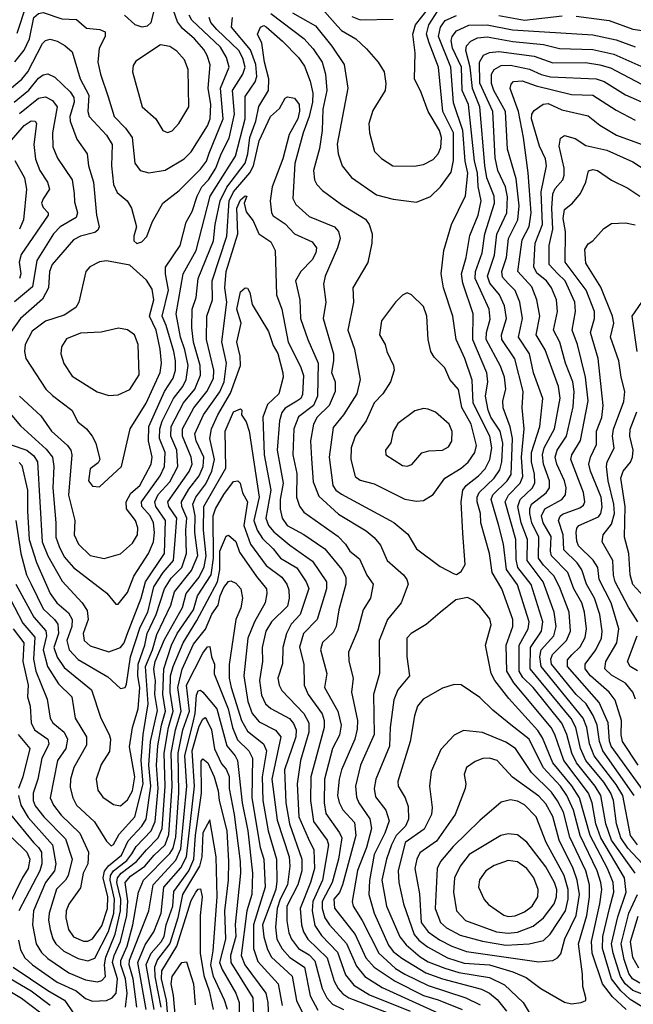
# Model space of a CAD drawing. Extents: x 1308313 to 1441400, y 959662 to 1036319.
# Tile 315 of 656: x 1363045 to 1365658, y 999467 to 1003656. Entities that reach past the tile are written whole.
import ezdxf

# ---------------------------------------------------------------- set-up
doc = ezdxf.new("R2010")
doc.units = 0

msp = doc.modelspace()

# ---------------------------------------------------------------- linework, layer by layer
at = {"layer": '0CON10XD'}
for points in [[(1363035, 1003598.8), (1363075, 1003720.2)], [(1363492, 1003675), (1363535, 1003636.2), (1363565, 1003626.4), (1363589.6, 1003630.4), (1363605, 1003643.8), (1363631, 1003745)], [(1362985, 1003345.7), (1363055, 1003403.1), (1363080, 1003435), (1363142.6, 1003555), (1363155, 1003568.4), (1363175, 1003573.3), (1363205, 1003564.7), (1363237.1, 1003547.1), (1363269.2, 1003519.2), (1363302.3, 1003405), (1363339.3, 1003335), (1363335.2, 1003265), (1363340.5, 1003245), (1363414.7, 1003165), (1363438.9, 1003125), (1363436.9, 1003035), (1363445.2, 1002955.2), (1363461, 1002921), (1363503.1, 1002885), (1363521.9, 1002855), (1363542.5, 1002775), (1363531.4, 1002735), (1363532, 1002715), (1363544.1, 1002704.1), (1363565, 1002711.2), (1363586.6, 1002733.4), (1363609.2, 1002795), (1363654.5, 1002875), (1363725, 1002930), (1363815, 1003020.7), (1363840.6, 1003055), (1363851.9, 1003088.1), (1363912.1, 1003235), (1363901, 1003365), (1363937.7, 1003455), (1363925.9, 1003495), (1363899.8, 1003539.8), (1363778.2, 1003655), (1363766.8, 1003675)], [(1363025, 1003476.6), (1363065, 1003526.6), (1363087.6, 1003575), (1363105.3, 1003665), (1363125, 1003682.9), (1363145, 1003687.4), (1363225, 1003660.2), (1363287.3, 1003657.3), (1363329.6, 1003619.6), (1363386.7, 1003615), (1363408.9, 1003605), (1363409.2, 1003585), (1363383.3, 1003535), (1363378.6, 1003475), (1363388.8, 1003425), (1363422.6, 1003327.4)], [(1363422.6, 1003327.4), (1363447.8, 1003245), (1363495.4, 1003195.4), (1363523.8, 1003155), (1363535.2, 1003045.2), (1363558.1, 1003015), (1363595, 1003004.2), (1363665, 1003015.8), (1363745, 1003064.1), (1363775, 1003093.9), (1363845, 1003204.7), (1363857, 1003235), (1363859.4, 1003295), (1363847.1, 1003365), (1363855.7, 1003464.3), (1363844, 1003504), (1363828.8, 1003528.8), (1363789.8, 1003575), (1363738.9, 1003618.9), (1363717.7, 1003647.7), (1363699.7, 1003695)], [(1364115, 1003682.4), (1364255, 1003576.2), (1364295, 1003532.9), (1364332.7, 1003475), (1364347.9, 1003425), (1364352.7, 1003355), (1364335.9, 1003275), (1364332.9, 1003185), (1364322.2, 1003107.8), (1364296.6, 1003015), (1364300.7, 1002975), (1364310, 1002955), (1364335, 1002929.2), (1364415, 1002869.7), (1364517, 1002807), (1364533.8, 1002785), (1364545.4, 1002745.4), (1364544.5, 1002705), (1364526.9, 1002623.1), (1364463.1, 1002515), (1364465.8, 1002455), (1364442.9, 1002335), (1364471.4, 1002255), (1364494.7, 1002125), (1364480, 1002065), (1364424.6, 1001975.4), (1364379.4, 1001920.6), (1364363.5, 1001795), (1364378.3, 1001675), (1364391.9, 1001655), (1364415, 1001637.3), (1364637.6, 1001517.6), (1364697.1, 1001467.1), (1364735.2, 1001405.2), (1364835, 1001329.4), (1364895, 1001298), (1364905, 1001296.2), (1364925, 1001308), (1364942.1, 1001337.9), (1364931.7, 1001471.8), (1364924.4, 1001604.4), (1364932.3, 1001655), (1364945.8, 1001675), (1364998.6, 1001715), (1365026.7, 1001745), (1365046.4, 1001785), (1365055.9, 1001835), (1365047.4, 1001885), (1364975.9, 1002025), (1364972.3, 1002122.3), (1364940.9, 1002215), (1364903.8, 1002295), (1364889.8, 1002395), (1364850.2, 1002515), (1364839.2, 1002575), (1364851.3, 1002675), (1364883.6, 1002785), (1364942.9, 1002907.1), (1364952.7, 1003002.7), (1364942.1, 1003055), (1364932.4, 1003185), (1364892.1, 1003302.1), (1364881.4, 1003455), (1364827.9, 1003585), (1364836.8, 1003625), (1364857.1, 1003652.9), (1364905, 1003674.3)], [(1364206.2, 1003686.2), (1364305, 1003629.5), (1364373.7, 1003543.7), (1364426.9, 1003465), (1364442.1, 1003365), (1364397.4, 1003127.4), (1364401.9, 1003085), (1364418.2, 1003035), (1364457.5, 1002985), (1364565, 1002911.6), (1364635, 1002892.2), (1364735, 1002879.4), (1364795, 1002904.4), (1364836.5, 1002945), (1364882.1, 1003007.9), (1364892.6, 1003057.4), (1364892.6, 1003175), (1364847.3, 1003265), (1364827.9, 1003455), (1364788.2, 1003558.2), (1364777.8, 1003595), (1364787.8, 1003635), (1364825, 1003694.5)], [(1364345, 1003689.3), (1364399, 1003629), (1364415, 1003611), (1364477.1, 1003575), (1364522.3, 1003532.3), (1364571.9, 1003475), (1364596.7, 1003435), (1364604.4, 1003385), (1364601.9, 1003355), (1364549.4, 1003270.6), (1364531.2, 1003215), (1364534.6, 1003175), (1364556.5, 1003095), (1364585, 1003065.5), (1364634.6, 1003034.6), (1364725, 1003032.8), (1364765, 1003040), (1364805, 1003061.4), (1364826.6, 1003085), (1364837.6, 1003112.4), (1364840.8, 1003155), (1364832, 1003185), (1364783.7, 1003265), (1364755, 1003346), (1364725.7, 1003405), (1364728.8, 1003515), (1364719.1, 1003595), (1364730.9, 1003635), (1364785, 1003702.1)], [(1365085, 1003673.9), (1365195, 1003654.7), (1365355, 1003672.3)], [(1362907.1, 1002095), (1363048.6, 1001928.6), (1363158.8, 1001828.8), (1363185.2, 1001795), (1363191.3, 1001755), (1363186.4, 1001665), (1363199.8, 1001515), (1363199.5, 1001455), (1363212.8, 1001415), (1363235, 1001371.4), (1363275, 1001325.8), (1363416.4, 1001216.4), (1363455, 1001170), (1363465, 1001170), (1363505, 1001218.9), (1363531.3, 1001288.7), (1363594.1, 1001385), (1363615.6, 1001434.4), (1363620, 1001475), (1363614.6, 1001515), (1363600.9, 1001545), (1363565.5, 1001585), (1363563.9, 1001605), (1363643.4, 1001715), (1363662, 1001755), (1363665.4, 1001815), (1363641.2, 1001875), (1363641.7, 1001915), (1363651.7, 1001948.3), (1363700.9, 1002045), (1363739.6, 1002095), (1363754.3, 1002125), (1363763.3, 1002185), (1363748.1, 1002251.9), (1363730, 1002305), (1363711, 1002405), (1363741, 1002575), (1363796.3, 1002675), (1363856.7, 1002905), (1363964.5, 1003075), (1364005.3, 1003235), (1364005, 1003329.4), (1364047.6, 1003392.4), (1364054.9, 1003415), (1364050.2, 1003465), (1364027.6, 1003527.6), (1363946.6, 1003625), (1363951.1, 1003665)], [(1363005, 1001849.3), (1363076.2, 1001825), (1363105, 1001800.7), (1363121.2, 1001775), (1363141.1, 1001435), (1363165.6, 1001375.5), (1363226.8, 1001266.8), (1363311.2, 1001175), (1363332, 1001142), (1363337, 1001105), (1363315.6, 1001045), (1363319.4, 1001015), (1363345, 1000992.9), (1363425, 1000966.4), (1363475, 1000985.9), (1363490.7, 1001005), (1363502.1, 1001037.9), (1363563.1, 1001195), (1363581, 1001265), (1363661.2, 1001385), (1363665.7, 1001525), (1363625.7, 1001585), (1363621, 1001605), (1363635, 1001635.9), (1363685, 1001690.4), (1363719.3, 1001755), (1363714.4, 1001825), (1363688.6, 1001885), (1363690.1, 1001925), (1363743.5, 1002026.5), (1363791.5, 1002085), (1363815.8, 1002144.2), (1363814.3, 1002185), (1363786, 1002285), (1363778.7, 1002345), (1363780, 1002425), (1363796.4, 1002475), (1363804.7, 1002554.7), (1363870, 1002715), (1363877, 1002785), (1363898.2, 1002885), (1363926.9, 1002943.1), (1364005, 1003046.2), (1364017, 1003085), (1364025.7, 1003155), (1364050.7, 1003225), (1364063.3, 1003286.7), (1364104.9, 1003355.1), (1364106.5, 1003405), (1364088.2, 1003475), (1364075.9, 1003555.9), (1364058.2, 1003595), (1364070, 1003625), (1364085, 1003632.3), (1364095, 1003626.4), (1364164.1, 1003565), (1364231.7, 1003495), (1364257.9, 1003457.9), (1364281.4, 1003395), (1364293.1, 1003343.1), (1364291.4, 1003305), (1364277.5, 1003245), (1364251.8, 1003175), (1364217.3, 1003045), (1364208, 1002895), (1364220.3, 1002870.3), (1364278.3, 1002818.3), (1364385, 1002774.6), (1364402.7, 1002755), (1364409.2, 1002725), (1364398.4, 1002685), (1364345.3, 1002565), (1364339.2, 1002530.8), (1364348.9, 1002455), (1364337.6, 1002385), (1364380.8, 1002235), (1364381.7, 1002205), (1364372.4, 1002155), (1364388.8, 1002115), (1364389.1, 1002075), (1364362.6, 1002015), (1364312.3, 1001965), (1364296.7, 1001935), (1364283.9, 1001865), (1364287.8, 1001787.8), (1364295, 1001690), (1364319, 1001629), (1364402.4, 1001552.4), (1364521, 1001481), (1364555, 1001453.9), (1364581.3, 1001421.3), (1364609.3, 1001355), (1364678.7, 1001295), (1364693.9, 1001275), (1364698.9, 1001255), (1364669.3, 1001175), (1364611.2, 1001105), (1364575.8, 1001015), (1364576.9, 1000875), (1364551.3, 1000785), (1364553.8, 1000615), (1364496, 1000485), (1364475.2, 1000395), (1364478.7, 1000348.6), (1364488.5, 1000325), (1364536.3, 1000256.3), (1364543.5, 1000215), (1364522.1, 1000135), (1364483.8, 1000036.2), (1364460.2, 999905), (1364465.6, 999885), (1364503.9, 999823.9), (1364574.5, 999685), (1364645, 999619), (1364685, 999594.9), (1364785, 999547.6), (1364945, 999495.4), (1365006.2, 999465)], [(1363044.5, 1002054.5), (1363135, 1001971.1), (1363180.3, 1001905), (1363248.7, 1001845), (1363263.3, 1001825), (1363267, 1001805), (1363252.9, 1001632.9), (1363280.2, 1001525), (1363277.8, 1001465), (1363295.9, 1001425), (1363345, 1001377.3), (1363405, 1001363.6), (1363475, 1001384), (1363525, 1001428.5), (1363547.4, 1001465), (1363548.6, 1001495), (1363538.9, 1001525), (1363500, 1001575), (1363498.8, 1001605), (1363518.6, 1001641.4), (1363556.2, 1001675), (1363604.8, 1001765), (1363609.5, 1001795), (1363593.8, 1001865), (1363595.9, 1001925), (1363661.3, 1002075), (1363699, 1002131), (1363708.9, 1002165), (1363709.2, 1002205), (1363701.1, 1002245), (1363668.8, 1002355), (1363651.4, 1002395), (1363678.8, 1002505), (1363665.6, 1002575), (1363666, 1002604), (1363728.2, 1002695), (1363753.5, 1002795), (1363780.2, 1002839.8), (1363800.5, 1002905), (1363820.3, 1002945), (1363848.8, 1002975), (1363881, 1003025), (1363903.1, 1003085), (1363937.3, 1003152.7), (1363959.9, 1003255), (1363951.4, 1003355), (1363995.5, 1003425), (1364005.1, 1003455), (1363995, 1003492.7), (1363977.8, 1003525), (1363884.8, 1003615), (1363859, 1003645), (1363851.9, 1003665)], [(1364459.9, 1003669.9), (1364495, 1003656), (1364635, 1003658.5)], [(1365761.4, 999485), (1365655, 999525.6), (1365623.3, 999555), (1365603, 999585), (1365571.7, 999685), (1365565.1, 999725), (1365591.2, 999838.8), (1365626.7, 999945), (1365619.7, 1000005), (1365519, 1000175), (1365498.4, 1000235), (1365482.6, 1000325), (1365466.8, 1000365), (1365361.7, 1000505), (1365324, 1000615), (1365308.3, 1000645), (1365192.9, 1000782.9), (1365148.9, 1000835), (1365119.2, 1000885), (1365116.1, 1000995), (1365144.4, 1001075), (1365145.5, 1001105), (1365097.4, 1001235), (1365057.5, 1001305), (1365046, 1001385), (1365008.8, 1001515), (1365007.2, 1001555), (1364993.3, 1001605), (1364993, 1001625), (1365001, 1001645), (1365064.8, 1001705), (1365088.9, 1001741.1), (1365097.8, 1001775), (1365102.1, 1001855), (1365091.1, 1001905), (1365051.7, 1001965), (1365039.4, 1001995), (1365029, 1002055), (1365037.9, 1002115), (1365034.3, 1002154.3), (1364974.4, 1002294.4), (1364976, 1002405), (1364931.3, 1002535), (1364926.1, 1002575), (1364946.1, 1002645), (1364961.4, 1002738.6), (1364997.1, 1002825), (1365009.5, 1002885), (1364996.7, 1002946.7), (1364994.5, 1003005), (1364981.3, 1003055), (1364955.4, 1003295), (1364928.6, 1003355), (1364926.1, 1003455), (1364888.6, 1003535), (1364882.6, 1003567.4), (1364886.7, 1003585), (1364905, 1003608.9), (1364957.2, 1003632.8), (1365035, 1003633.8), (1365142.9, 1003612.9)], [(1365415, 1003671.9), (1365555, 1003653.2), (1365655, 1003616.1), (1365695, 1003610.5)], [(1365142.9, 1003612.9), (1365485, 1003591.8), (1365585, 1003571), (1365665, 1003541.5)], [(1363675, 1003176.9), (1363695, 1003183.1), (1363723.6, 1003215), (1363765.3, 1003285), (1363762.7, 1003445), (1363747.7, 1003485), (1363715, 1003522.9), (1363685, 1003542.1), (1363645, 1003550), (1363540, 1003480), (1363528.3, 1003461.7), (1363526.2, 1003435), (1363566.7, 1003285), (1363624.6, 1003234.6), (1363655, 1003184.2), (1363675, 1003176.9)], [(1365665, 1000025.8), (1365565.4, 1000165.4), (1365541.3, 1000235), (1365518.8, 1000355), (1365495.8, 1000395.8), (1365415.3, 1000495), (1365395.3, 1000535), (1365374.4, 1000615), (1365353.4, 1000663.4), (1365231.4, 1000815), (1365187.5, 1000857.5), (1365171.2, 1000885), (1365171.9, 1000995), (1365210, 1001065), (1365214.8, 1001095), (1365165, 1001251.5), (1365117.4, 1001317.4), (1365105.1, 1001425.1), (1365085, 1001502.5), (1365052.6, 1001615), (1365060, 1001635), (1365121.3, 1001695), (1365138.1, 1001721.9), (1365142.8, 1001875), (1365134.1, 1001924.1), (1365103, 1002005), (1365102.5, 1002035), (1365115.2, 1002085), (1365109.5, 1002135), (1365092.9, 1002182.9), (1365031.8, 1002295), (1365032.4, 1002325), (1365048.1, 1002381.9), (1365043.8, 1002425), (1364984.1, 1002555), (1364986.2, 1002585), (1365013.7, 1002665), (1365025.9, 1002745), (1365067.4, 1002875), (1365065.1, 1002905), (1365033.6, 1002983.6), (1365025.3, 1003035.3), (1365004.2, 1003285), (1364972.9, 1003362.9), (1364963.5, 1003455), (1364944.6, 1003525), (1364947.8, 1003545), (1364966, 1003565), (1364995, 1003579.8), (1365035, 1003583.1), (1365145, 1003563.4), (1365275, 1003551.3), (1365343.1, 1003533.1), (1365485, 1003528.9), (1365575, 1003509.4), (1365715, 1003446.8)], [(1365696.4, 1000065), (1365635, 1000131.3), (1365604.7, 1000175), (1365585.6, 1000235), (1365573.3, 1000335), (1365562.6, 1000365), (1365531.8, 1000411.8), (1365454.9, 1000505), (1365433.1, 1000555), (1365412.4, 1000645), (1365393.3, 1000683.3), (1365218.3, 1000895), (1365219.3, 1000985), (1365266.6, 1001055), (1365272.2, 1001095), (1365223.5, 1001253.5), (1365166.5, 1001325), (1365159.1, 1001359.1), (1365157.1, 1001445), (1365112.7, 1001605), (1365126.6, 1001633.4), (1365176.1, 1001685), (1365186.9, 1001713.1), (1365181, 1001795), (1365193.1, 1001915), (1365185.2, 1002005), (1365188.1, 1002075), (1365153.8, 1002213.8), (1365098.1, 1002295), (1365097, 1002315), (1365118.3, 1002385), (1365109.1, 1002439.1), (1365087.5, 1002485), (1365046.2, 1002535), (1365036.5, 1002565), (1365066.2, 1002655), (1365076.8, 1002743.2), (1365119, 1002835), (1365122.2, 1002902.2), (1365114.2, 1002945), (1365080.8, 1003015), (1365069, 1003069), (1365060, 1003265), (1365005, 1003386.9), (1365003, 1003475), (1365020, 1003505), (1365045, 1003517), (1365085, 1003521.4), (1365235, 1003500.6), (1365315, 1003473), (1365453.7, 1003473.7), (1365515, 1003464.9), (1365561.2, 1003451.2), (1365692, 1003382)], [(1365675, 1000145.5), (1365646.3, 1000185), (1365612.8, 1000355), (1365585, 1000402.6), (1365491.5, 1000525), (1365471.6, 1000575), (1365459.5, 1000645), (1365443.9, 1000685), (1365264.9, 1000904.9), (1365260.4, 1000945), (1365265.9, 1000975), (1365319.2, 1001035), (1365329.6, 1001075), (1365320.3, 1001135), (1365274, 1001265), (1365205.6, 1001355), (1365207.4, 1001445), (1365180.9, 1001515), (1365166.1, 1001585), (1365175.8, 1001615), (1365227, 1001663), (1365238.7, 1001685), (1365237.6, 1001722.4), (1365224, 1001775), (1365223.8, 1001815), (1365259.7, 1001925), (1365272.4, 1002045), (1365233.4, 1002153.4), (1365216.3, 1002235), (1365168.7, 1002305), (1365186.6, 1002385), (1365174.6, 1002454.6), (1365154.6, 1002504.6), (1365125, 1002534.1), (1365100.8, 1002560.8), (1365097.9, 1002585), (1365117.5, 1002645), (1365126, 1002725), (1365166.3, 1002805), (1365171.7, 1002865), (1365158.6, 1002978.6), (1365122.2, 1003105), (1365114.2, 1003265), (1365063.6, 1003355), (1365053.8, 1003385), (1365054, 1003425), (1365065, 1003443.9), (1365095, 1003461.7), (1365135, 1003462.9), (1365216, 1003446), (1365265, 1003423.4), (1365305, 1003413.5), (1365500, 1003405), (1365533.1, 1003393.1), (1365625, 1003336.8), (1365728.5, 1003291.5)], [(1363021.6, 1003305), (1363083.8, 1003356.2), (1363125, 1003406.9), (1363145, 1003422.3), (1363165.9, 1003425.9), (1363195, 1003411.1), (1363260, 1003350), (1363275.9, 1003325), (1363277.6, 1003305), (1363259.2, 1003245), (1363260.2, 1003225), (1363288.1, 1003148.1), (1363333.4, 1003085), (1363337.9, 1003035), (1363359.4, 1002965), (1363372.6, 1002825), (1363383.6, 1002775), (1363378.5, 1002761.5), (1363365, 1002751), (1363304.3, 1002735.7), (1363275, 1002719.8), (1363183.5, 1002615), (1363171.9, 1002585), (1363167.9, 1002515), (1363142.5, 1002467.5), (1363048.6, 1002385), (1362984.8, 1002295)], [(1365661.6, 1000355), (1365527.8, 1000545), (1365513.4, 1000585), (1365503.2, 1000655), (1365486.4, 1000696.4), (1365456.7, 1000745), (1365415, 1000785.2), (1365309.9, 1000915), (1365307.1, 1000935), (1365313.9, 1000955), (1365373.8, 1001015), (1365390, 1001055), (1365384.2, 1001135), (1365342.8, 1001242.8), (1365320, 1001290), (1365275, 1001335.5), (1365254.6, 1001365), (1365255.9, 1001455), (1365226, 1001515), (1365216.9, 1001555), (1365216.7, 1001575), (1365224.9, 1001595.1), (1365287, 1001643), (1365301, 1001665), (1365301.1, 1001695), (1365275.9, 1001765), (1365270.5, 1001805), (1365278, 1001835), (1365321.9, 1001915), (1365345.7, 1002045.7), (1365339.1, 1002095), (1365281.9, 1002251.9), (1365244.4, 1002315), (1365259.1, 1002395), (1365247.3, 1002465), (1365225, 1002519.7), (1365165.6, 1002585), (1365185, 1002720), (1365214.2, 1002775.8), (1365223.1, 1002835), (1365209.8, 1003005), (1365189.7, 1003155), (1365168.5, 1003265), (1365133.5, 1003363.5), (1365137.4, 1003382.6), (1365147.3, 1003392.7), (1365185, 1003396.6), (1365244.7, 1003374.7), (1365395, 1003337.7), (1365485, 1003335.2), (1365585, 1003270.7), (1365665, 1003229.5)], [(1363045, 1003257), (1363125, 1003322.8), (1363155, 1003328.1), (1363185, 1003312.8), (1363204.3, 1003285), (1363185.2, 1003175), (1363186.2, 1003115), (1363207, 1003067), (1363269.3, 1002975), (1363276.8, 1002916.8), (1363278.9, 1002881.1), (1363291.1, 1002835), (1363286, 1002815), (1363218.2, 1002775), (1363190, 1002745), (1363118, 1002632), (1363100, 1002520), (1363023.6, 1002456.4)], [(1363042.5, 1001772.5), (1363055, 1001758.9), (1363078.2, 1001655), (1363079.3, 1001565), (1363086.4, 1001445), (1363117, 1001347), (1363175, 1001214.7), (1363203.8, 1001175), (1363253.2, 1001133.2), (1363268.4, 1001105), (1363267.6, 1001075), (1363245.9, 1001015), (1363256.2, 1000975), (1363294.9, 1000934.9), (1363420.2, 1000860.2), (1363475, 1000811.4), (1363494.4, 1000815.6), (1363500.4, 1000829.6), (1363516.8, 1000945), (1363557.8, 1001072.2), (1363590.7, 1001135), (1363617.1, 1001242.9), (1363655.8, 1001304.2), (1363700.1, 1001355), (1363707.8, 1001442.2), (1363714.9, 1001535), (1363680.3, 1001585), (1363676.3, 1001605), (1363766.5, 1001733.5), (1363779.1, 1001765), (1363775.5, 1001795), (1363738.7, 1001885), (1363738.7, 1001915), (1363786.4, 1002005), (1363842.5, 1002075), (1363870.7, 1002129.3), (1363872.2, 1002165), (1363841.1, 1002295), (1363841.5, 1002395), (1363866.3, 1002465), (1363865.1, 1002545), (1363927.3, 1002735), (1363937.8, 1002885), (1363955, 1002923.4), (1364000, 1002975), (1364025.6, 1003004.4), (1364041.4, 1003035), (1364065, 1003140.8), (1364113, 1003245), (1364151.7, 1003278.3), (1364175, 1003322.9), (1364185, 1003328), (1364215, 1003322.9), (1364234.5, 1003295), (1364236.5, 1003266.5), (1364229.8, 1003235), (1364192.3, 1003167.7), (1364165.7, 1003065), (1364120.8, 1002945), (1364111.9, 1002885), (1364117.6, 1002835), (1364125, 1002821.5), (1364175, 1002788.4), (1364215, 1002744.7), (1364290.7, 1002710.7), (1364308.6, 1002685), (1364305.7, 1002665), (1364290.2, 1002635), (1364242.2, 1002585), (1364219.5, 1002545), (1364238.3, 1002465), (1364241, 1002385), (1364272.7, 1002295), (1364315.5, 1002195), (1364312.7, 1002055), (1364296.4, 1002015), (1364232.7, 1001967.3), (1364212.1, 1001915), (1364207.6, 1001805), (1364225.5, 1001725.5), (1364223.5, 1001625), (1364236.8, 1001586.8), (1364255, 1001560.9), (1364399.3, 1001459.3), (1364432.4, 1001425), (1364450.3, 1001395), (1364492.4, 1001362.4), (1364523.7, 1001293.7), (1364549.6, 1001255), (1364538.5, 1001195), (1364507.3, 1001145), (1364485, 1001058.6), (1364444.7, 1000965), (1364446.7, 1000926.7), (1364465.3, 1000855), (1364458.1, 1000795), (1364483.3, 1000675), (1364482.5, 1000637.5), (1364472, 1000595), (1364415.2, 1000465), (1364404.8, 1000425), (1364398.6, 1000355), (1364405, 1000326.5), (1364421.4, 1000295), (1364470.2, 1000240.2), (1364476, 1000185), (1364419.9, 999975), (1364407.1, 999942.9), (1364382.2, 999915), (1364385, 999875.7), (1364473.9, 999763.9), (1364519.1, 999665), (1364555.1, 999625.1), (1364643.8, 999565), (1364765.1, 999505.1), (1364826.9, 999486.9), (1364928.4, 999445)], [(1365708.1, 1000365), (1365564.1, 1000565), (1365556.7, 1000586.6), (1365551.3, 1000665), (1365511.8, 1000751.8), (1365377.7, 1000905), (1365377.8, 1000932.2), (1365395.3, 1000954.7), (1365432.1, 1000987.9), (1365452.9, 1001027.1), (1365457.9, 1001065), (1365449.2, 1001135), (1365439, 1001175), (1365404.2, 1001235), (1365378.5, 1001305), (1365309.1, 1001375), (1365304.6, 1001395), (1365308, 1001458), (1365274.6, 1001515), (1365266.9, 1001545), (1365280.6, 1001575), (1365354.1, 1001615), (1365369, 1001635), (1365371.4, 1001665), (1365365.2, 1001694.8), (1365331.6, 1001765), (1365324.6, 1001795), (1365333.8, 1001825), (1365373.9, 1001885), (1365401.2, 1002008.8), (1365405.4, 1002075), (1365400.2, 1002115), (1365369.3, 1002195), (1365345, 1002284.5), (1365318.4, 1002335), (1365334.5, 1002415), (1365330.4, 1002465), (1365310, 1002515), (1365288, 1002545), (1365247.6, 1002577.6), (1365233.9, 1002605), (1365239.2, 1002705), (1365270.5, 1002785), (1365265.6, 1002924.4), (1365288.5, 1003035), (1365283.5, 1003065), (1365258.1, 1003118.1), (1365224.4, 1003235), (1365225.2, 1003254.8), (1365235, 1003270), (1365273.3, 1003296.7), (1365295, 1003300), (1365353.5, 1003273.5), (1365465, 1003247.9), (1365515, 1003207.1), (1365586.5, 1003165), (1365785, 1003093.1)], [(1362985, 1003113.3), (1363065, 1003206.6), (1363095, 1003226.7), (1363111.9, 1003225), (1363117.5, 1003215), (1363106.2, 1003125), (1363112.7, 1003062.7), (1363131.6, 1003015), (1363164.1, 1002965), (1363172.7, 1002935), (1363145.2, 1002894.8), (1363138.8, 1002875), (1363145, 1002857.3), (1363167.1, 1002835), (1363167.3, 1002825), (1363052.2, 1002657.8), (1363043.4, 1002625), (1363050.7, 1002575), (1363045.2, 1002555)], [(1365514.8, 1001125), (1365491.9, 1001195), (1365458.8, 1001255), (1365438.4, 1001315), (1365418, 1001345), (1365361.3, 1001401.3), (1365359.5, 1001465), (1365339.2, 1001525), (1365345.8, 1001544.2), (1365356.9, 1001553.1), (1365430.6, 1001579.4), (1365445, 1001590.4), (1365451.6, 1001605), (1365446.3, 1001645), (1365391.4, 1001785), (1365396, 1001805), (1365433.5, 1001866.5), (1365464.8, 1002035), (1365454, 1002135), (1365419.5, 1002275), (1365397.1, 1002335), (1365411.2, 1002415), (1365408.1, 1002455), (1365367.2, 1002545), (1365335, 1002577.1), (1365299.5, 1002615), (1365299.1, 1002695), (1365315.1, 1002764.9), (1365310.2, 1002855), (1365314.6, 1002915), (1365325, 1002937.9), (1365357, 1002975), (1365363.3, 1002995), (1365363, 1003025), (1365342.4, 1003117.6), (1365347.5, 1003152.5), (1365365, 1003163.8), (1365410.5, 1003150.5), (1365455, 1003121.2), (1365545, 1003101.5), (1365655, 1003051.6), (1365745, 1002992.9)], [(1363025, 1003057.1), (1363065.9, 1002984.1), (1363073.8, 1002935), (1363062.3, 1002805), (1363044.4, 1002765)], [(1365666.7, 1000765), (1365655.2, 1000795), (1365625, 1000833.8), (1365565, 1000868.1), (1365536.2, 1000895), (1365540.2, 1000925), (1365587.9, 1001005), (1365596.7, 1001065), (1365563.2, 1001175), (1365512.3, 1001275), (1365506.6, 1001325), (1365487.1, 1001357.1), (1365425, 1001418.2), (1365417.3, 1001437.3), (1365414.2, 1001475), (1365417, 1001493), (1365426.2, 1001505), (1365509.4, 1001540.6), (1365519.6, 1001555), (1365525.7, 1001584.3), (1365520.7, 1001625), (1365475.5, 1001735), (1365469, 1001765), (1365475.2, 1001795), (1365501.5, 1001848.5), (1365501, 1001905), (1365523.2, 1001963.2), (1365528.7, 1002015), (1365507.5, 1002215), (1365475.2, 1002325), (1365492.2, 1002385), (1365492.5, 1002415), (1365456.3, 1002505), (1365367.6, 1002625), (1365368.4, 1002755), (1365359.4, 1002810.6), (1365365, 1002848.8), (1365398.5, 1002875), (1365432.7, 1002917.3), (1365456.1, 1002965), (1365466.7, 1003013.3), (1365485, 1003019.6), (1365505.3, 1003015.3), (1365565, 1002973.6), (1365635, 1002940), (1365685.9, 1002905.9)], [(1363028.9, 1001525), (1363050.2, 1001385), (1363074.3, 1001295), (1363095, 1001254.7), (1363145, 1001150), (1363194, 1001105), (1363207.5, 1001085), (1363210.8, 1001045), (1363190.4, 1000985), (1363204.5, 1000944.5), (1363235, 1000899.8), (1363350.8, 1000805), (1363390.3, 1000685), (1363426.8, 1000615), (1363432, 1000595), (1363427.8, 1000542.2), (1363392.3, 1000487.7), (1363370.9, 1000425), (1363377.6, 1000377.6), (1363399, 1000349), (1363445, 1000317.9), (1363475, 1000311.2), (1363505, 1000337.6), (1363525.4, 1000375), (1363535.1, 1000435), (1363513, 1000563), (1363525.7, 1000645), (1363550.3, 1000725), (1363556.9, 1000815), (1363548.1, 1000865), (1363549.2, 1000915), (1363578.4, 1000995), (1363588.5, 1001045), (1363627.1, 1001125), (1363662.1, 1001235), (1363690.2, 1001279.9), (1363735.9, 1001325), (1363756, 1001385), (1363752.5, 1001485), (1363757, 1001535), (1363736.1, 1001585), (1363734.6, 1001605), (1363765, 1001658.7), (1363809.2, 1001715), (1363826, 1001755), (1363828.8, 1001795), (1363797, 1001865), (1363790.6, 1001895), (1363828.2, 1001975), (1363896.9, 1002073.1), (1363915.3, 1002115), (1363925.2, 1002195), (1363906.3, 1002286.3), (1363926.6, 1002455), (1363918.6, 1002515), (1363924.1, 1002585), (1363974, 1002745), (1363970, 1002855), (1363985, 1002890.5), (1364005, 1002906.5), (1364012.5, 1002905), (1364000.6, 1002875), (1364009.2, 1002839.2), (1364039.9, 1002799.9), (1364063.4, 1002745), (1364115, 1002710.6), (1364132.8, 1002675), (1364138.9, 1002485), (1364161.3, 1002425), (1364188.1, 1002285), (1364240.9, 1002180.9), (1364253.2, 1002143.2), (1364248.7, 1002061.3), (1364241.8, 1002045), (1364225, 1002033.8), (1364175, 1002004.2), (1364161.2, 1001985), (1364150.8, 1001949.2), (1364141.7, 1001825), (1364167.6, 1001685), (1364154.8, 1001614.9), (1364154, 1001574), (1364163.2, 1001535), (1364183.7, 1001505), (1364255, 1001466.5), (1364344.9, 1001404.9), (1364417.1, 1001317.1), (1364433.5, 1001285), (1364433.5, 1001255), (1364403.4, 1001145), (1364393.3, 1001075), (1364380.3, 1001049.7), (1364335, 1001006.4), (1364325.8, 1000975), (1364352.5, 1000875), (1364342.4, 1000815), (1364399.6, 1000715), (1364413.6, 1000655), (1364407.3, 1000612.7), (1364377.5, 1000555), (1364342.7, 1000425), (1364341.6, 1000325), (1364349, 1000279), (1364407.2, 1000197.2), (1364416.4, 1000175), (1364402.3, 1000085), (1364376, 999985), (1364332.9, 999905), (1364333.7, 999875), (1364344.6, 999835), (1364364.1, 999805), (1364436.3, 999726.3), (1364479.4, 999629.4), (1364514.8, 999585), (1364588.7, 999538.7), (1364890.8, 999400.8)], [(1365676.3, 1001095), (1365636.8, 1001156.8), (1365581, 1001265), (1365573.5, 1001293.4), (1365570.5, 1001355), (1365524.7, 1001435.3), (1365529.6, 1001465), (1365565, 1001510), (1365577, 1001555), (1365575.3, 1001595), (1365551.3, 1001695), (1365543.4, 1001755), (1365546.4, 1001775), (1365576.2, 1001833.8), (1365569.2, 1001885), (1365573.8, 1001913.8), (1365617.5, 1002032.5), (1365621.1, 1002075), (1365605.3, 1002135.3), (1365596.6, 1002205), (1365561.2, 1002305), (1365574.3, 1002365), (1365569.1, 1002395), (1365519, 1002519), (1365455, 1002620), (1365451.9, 1002678.1), (1365465, 1002702.5), (1365485, 1002716), (1365532.2, 1002767.8), (1365565, 1002788.6), (1365625, 1002792.1), (1365665, 1002782.9)], [(1363385, 1001668.6), (1363478.8, 1001755), (1363515.9, 1001915), (1363584.1, 1002025), (1363643.4, 1002155), (1363648.8, 1002195), (1363642.9, 1002255), (1363626.3, 1002335), (1363598.2, 1002395), (1363616.9, 1002465), (1363609.8, 1002509.8), (1363585, 1002548), (1363515, 1002612.5), (1363415, 1002630), (1363385, 1002625.6), (1363344.7, 1002605.3), (1363327.5, 1002585), (1363296.6, 1002455), (1363285, 1002431.2), (1363235, 1002399.7), (1363155, 1002374.3), (1363099, 1002331), (1363068.8, 1002275), (1363065.8, 1002245), (1363071.2, 1002215), (1363157.3, 1002085), (1363185, 1002056.7), (1363267.3, 1001995), (1363292.5, 1001945), (1363330.5, 1001915), (1363354.2, 1001884.2), (1363369.1, 1001855), (1363386.9, 1001785), (1363379.2, 1001770.8), (1363344.8, 1001745.2), (1363337.7, 1001695), (1363355, 1001671.9), (1363385, 1001668.6)], [(1363028.6, 1001255), (1363105, 1001114.3), (1363156.3, 1001056.3), (1363159.6, 1001035), (1363145.1, 1000975), (1363164, 1000905), (1363210.6, 1000830.6), (1363267.4, 1000775), (1363281, 1000685), (1363329.6, 1000605), (1363330.2, 1000569.8), (1363276.2, 1000475), (1363261.6, 1000425), (1363260.1, 1000389.9), (1363271.9, 1000345), (1363287.6, 1000315), (1363363.8, 1000243.8), (1363415, 1000161.9), (1363435, 1000141.4), (1363445, 1000146.9), (1363469.4, 1000190.6), (1363536.2, 1000265), (1363571.4, 1000405), (1363563.2, 1000505), (1363570.9, 1000615), (1363592.3, 1000745), (1363580.5, 1000905), (1363610.2, 1000975), (1363629, 1001041), (1363688.6, 1001165), (1363705, 1001222.5), (1363777.3, 1001312.7), (1363803.5, 1001376.5), (1363791.5, 1001475), (1363792.5, 1001545), (1363782.7, 1001595), (1363795.7, 1001625), (1363838.1, 1001681.9), (1363862.9, 1001735), (1363874.4, 1001785), (1363854.8, 1001875), (1363861.9, 1001915), (1363888.6, 1001975), (1363942.5, 1002067.5), (1363984.9, 1002185), (1363984.6, 1002224.6), (1363970.4, 1002285), (1363988.6, 1002365), (1363970.2, 1002425), (1363985, 1002498), (1364005.6, 1002515.6), (1364015, 1002513.8), (1364025, 1002496.2), (1364035.4, 1002445), (1364105, 1002330), (1364125, 1002270.8), (1364145, 1002235.6), (1364166.2, 1002153.8), (1364166.7, 1002135), (1364149.1, 1002065), (1364100.9, 1002019.1), (1364081.2, 1001965), (1364086.7, 1001805), (1364114.9, 1001655), (1364093, 1001535), (1364104.5, 1001504.5), (1364127.6, 1001477.6), (1364195, 1001420.2), (1364292.6, 1001352.6), (1364351.6, 1001265), (1364351.6, 1001235), (1364312, 1001105), (1364253.3, 1001045), (1364237, 1000987), (1364254.8, 1000915), (1364256.7, 1000825), (1364274, 1000785), (1364332.8, 1000702.8), (1364341.7, 1000675), (1364341.3, 1000645), (1364285.4, 1000434.6), (1364283.8, 1000333.8), (1364296.2, 1000245), (1364354.1, 1000165), (1364359.6, 1000145), (1364334.4, 999995.6), (1364293.4, 999905), (1364290.1, 999865), (1364302.6, 999802.6), (1364329.6, 999759.6), (1364398.8, 999688.8), (1364433, 999593), (1364468.4, 999548.4), (1364535, 999508.2), (1364708, 999438)], [(1364735, 1001608.4), (1364765, 1001611.2), (1364805, 1001636.5), (1364854.8, 1001705.2), (1364925, 1001748.2), (1364955, 1001774.1), (1364982.6, 1001815), (1364989.6, 1001845), (1364967.4, 1001935), (1364927, 1002007), (1364913.3, 1002083.3), (1364875.9, 1002125), (1364855, 1002175.6), (1364810.5, 1002220.5), (1364795.6, 1002245), (1364784.5, 1002295), (1364779.2, 1002395), (1364765, 1002436.5), (1364713.8, 1002485), (1364695, 1002494), (1364675.7, 1002484.3), (1364645.5, 1002454.5), (1364585.5, 1002375), (1364576.9, 1002315), (1364601.2, 1002275), (1364607.9, 1002245), (1364637.1, 1002185), (1364639.4, 1002165), (1364624.5, 1002115), (1364591.3, 1002065), (1364555, 1002025.5), (1364520.3, 1001949.7), (1364474.2, 1001885), (1364455.9, 1001835), (1364455.8, 1001785.8), (1364473.3, 1001713.3), (1364495, 1001696.8), (1364555, 1001681.3), (1364685, 1001616.9), (1364735, 1001608.4)], [(1365673.8, 1002245), (1365652.5, 1002395), (1365694.3, 1002455)], [(1363425, 1002057.1), (1363465, 1002060.8), (1363515, 1002083.5), (1363554.6, 1002145), (1363550, 1002275), (1363534.3, 1002315), (1363505, 1002337.5), (1363465.8, 1002344.2), (1363392.8, 1002327.2), (1363305, 1002323.2), (1363245, 1002297.8), (1363223.1, 1002265), (1363220.4, 1002235), (1363233.3, 1002193.3), (1363269.3, 1002139.3), (1363375, 1002073.1), (1363425, 1002057.1)], [(1362988.4, 1001225), (1363059.2, 1001089.2), (1363109.5, 1001029.5), (1363103.9, 1000935), (1363114.6, 1000885), (1363162.9, 1000765), (1363174.5, 1000684.5), (1363186.4, 1000665), (1363235.1, 1000625.1), (1363248.9, 1000595), (1363241.9, 1000555), (1363206, 1000505), (1363174.8, 1000345), (1363188.7, 1000315), (1363221.4, 1000271.4), (1363302.1, 1000195), (1363339, 1000115), (1363335.3, 1000065.3), (1363315.9, 1000025), (1363305, 999962.2), (1363255, 999893.6), (1363244, 999865), (1363241.7, 999835), (1363252.6, 999785), (1363274.8, 999754.9), (1363316.5, 999736.5), (1363335, 999736.1), (1363355, 999746.2), (1363395, 999801), (1363419, 999875), (1363421.3, 999925), (1363401, 1000005), (1363406.1, 1000033.9), (1363423.3, 1000056.7), (1363478.8, 1000101.2), (1363507.8, 1000162.2), (1363564.8, 1000225.2), (1363583.5, 1000255), (1363603.8, 1000395), (1363595.8, 1000485), (1363601.7, 1000585), (1363632.3, 1000717.7), (1363621.3, 1000785), (1363624, 1000845), (1363619.4, 1000870.6), (1363616.7, 1000895), (1363622.6, 1000925), (1363661.3, 1001018.7), (1363738, 1001155), (1363754.7, 1001215.3), (1363809.5, 1001285), (1363831.3, 1001328.7), (1363839.2, 1001375), (1363828.2, 1001485), (1363829.6, 1001585), (1363922.3, 1001747.7), (1363920, 1001905), (1363955, 1001988.2), (1363985, 1002001.2), (1363991.2, 1001995), (1363989.2, 1001975), (1364009.1, 1001945), (1364021.8, 1001905), (1364064.6, 1001624.6), (1364042, 1001525), (1364055.8, 1001485), (1364078.8, 1001448.8), (1364125, 1001405.2), (1364155.8, 1001365.8), (1364225, 1001323.8), (1364265.7, 1001265), (1364275.9, 1001235.9), (1364240, 1001125), (1364201.3, 1001085), (1364181.7, 1001045), (1364165.9, 1000985), (1364164.5, 1000915.5), (1364144.3, 1000855), (1364149.5, 1000825), (1364161.7, 1000801.7), (1364254.8, 1000705), (1364277, 1000665), (1364276.9, 1000625), (1364241.3, 1000505), (1364226.8, 1000405), (1364233.9, 1000265), (1364273.9, 1000173.9), (1364297.2, 1000125), (1364300.5, 1000045), (1364283.6, 999985), (1364239, 999875), (1364244.9, 999805), (1364253.9, 999775), (1364272.4, 999745), (1364353.7, 999665), (1364384, 999565), (1364400.9, 999535), (1364421.1, 999511.1), (1364446.5, 999495), (1364665, 999410.7)], [(1364695, 1001757.1), (1364715, 1001764.2), (1364757.2, 1001812.8), (1364787.4, 1001822.6), (1364845, 1001825.5), (1364870.5, 1001839.5), (1364885, 1001863.3), (1364886.1, 1001903.9), (1364873.8, 1001935), (1364815, 1001985.8), (1364785, 1001999.2), (1364765, 1002002.5), (1364728.3, 1001991.7), (1364655, 1001938.6), (1364635, 1001903.8), (1364625, 1001856.7), (1364602.5, 1001825), (1364604, 1001805), (1364675, 1001760), (1364695, 1001757.1)], [(1365702.8, 1001202.8), (1365655, 1001253.9), (1365644.1, 1001295), (1365638.9, 1001385), (1365620.6, 1001455), (1365623.7, 1001585), (1365604.5, 1001705), (1365614.3, 1001735), (1365646, 1001774), (1365654.8, 1001795), (1365656.6, 1001825), (1365643.3, 1001885), (1365643.8, 1001913.8), (1365672.7, 1001987.3)], [(1363017, 1001065), (1363062.6, 1001005), (1363059.2, 1000925), (1363081.4, 1000825), (1363079.1, 1000775), (1363089.4, 1000735), (1363094.6, 1000664.6), (1363108.8, 1000635), (1363165.8, 1000595), (1363170.2, 1000575), (1363162.3, 1000557.7), (1363140.4, 1000515), (1363123.2, 1000425), (1363102.8, 1000365), (1363103, 1000335), (1363111.6, 1000311.6), (1363148.1, 1000265), (1363241, 1000171), (1363269.3, 1000085), (1363252.2, 1000015), (1363241.1, 999995), (1363202.8, 999957.2), (1363170.4, 999855), (1363167.9, 999825), (1363174.8, 999785), (1363186.1, 999746.1), (1363199.2, 999725), (1363233.4, 999693.4), (1363295, 999662.5), (1363335, 999652.4), (1363365, 999663.2), (1363423.4, 999776.6), (1363446.2, 999855), (1363449.4, 999915), (1363430.4, 999995), (1363432.4, 1000015), (1363445, 1000035.7), (1363501.5, 1000078.5), (1363522.8, 1000107.2), (1363541.8, 1000138.2), (1363605.1, 1000205), (1363622, 1000245), (1363634.9, 1000385), (1363628, 1000485), (1363633.2, 1000566.8), (1363648.9, 1000655), (1363666.6, 1000715), (1363654.8, 1000785), (1363658.9, 1000895), (1363691.8, 1000995), (1363715.9, 1001045), (1363784.9, 1001145), (1363803.1, 1001205), (1363860.6, 1001295), (1363870.1, 1001365), (1363869.5, 1001545), (1363879.5, 1001575), (1363913.9, 1001636.1), (1363955, 1001691.1), (1363974.8, 1001694.8), (1363984.2, 1001685), (1363994, 1001644), (1364015.3, 1001605.3), (1363999.8, 1001505), (1364028.3, 1001425), (1364095, 1001333.9), (1364161.3, 1001285), (1364182.3, 1001255), (1364190.6, 1001230.6), (1364193.3, 1001195), (1364185, 1001160.9), (1364117.4, 1001095), (1364093.8, 1001055), (1364077.7, 1000985), (1364078.7, 1000925), (1364066.5, 1000845), (1364075, 1000782.9), (1364091.2, 1000745), (1364115, 1000725.7), (1364193.5, 1000683.5), (1364211.6, 1000661.6), (1364221.9, 1000635), (1364220.5, 1000605), (1364172.1, 1000465), (1364178.1, 1000325), (1364193.9, 1000235), (1364247.2, 1000085), (1364247, 1000035), (1364229.1, 999975), (1364182.9, 999885), (1364182.9, 999822.9), (1364191.5, 999771.5), (1364202.4, 999745), (1364232.7, 999705), (1364277.5, 999677.5), (1364302.3, 999652.3), (1364332.9, 999535), (1364353, 999495), (1364377.5, 999467.5), (1364423.8, 999445)], [(1363039.7, 1000355), (1363049.7, 1000315), (1363081.3, 1000261.3), (1363184.8, 1000145), (1363198.7, 1000065), (1363193.9, 1000035), (1363155.1, 999985), (1363104.5, 999865), (1363100.6, 999805), (1363116, 999725), (1363138.3, 999688.3), (1363165, 999662.5), (1363255, 999601), (1363325, 999571.2), (1363376.7, 999563.3), (1363395, 999568.4), (1363410.4, 999585), (1363406.6, 999635), (1363411.6, 999668.4), (1363452.5, 999765), (1363475.1, 999864.9), (1363475.5, 999915), (1363459.6, 999985), (1363461.2, 1000005), (1363476.8, 1000025), (1363543.4, 1000075), (1363585.2, 1000125), (1363635, 1000175.9), (1363652, 1000215), (1363665.4, 1000395), (1363660.8, 1000535), (1363679.6, 1000645), (1363699.2, 1000715), (1363685.9, 1000795), (1363687.6, 1000865), (1363698.3, 1000905), (1363741.4, 1001005), (1363799.7, 1001100.3), (1363887.6, 1001265), (1363897.4, 1001315), (1363897.8, 1001395), (1363925, 1001459.2), (1363935, 1001462.9), (1363965, 1001435.6), (1363981.4, 1001391.4), (1364053.1, 1001286.9), (1364095.8, 1001235), (1364097.5, 1001215), (1364091, 1001175), (1364045.5, 1001095), (1364017.2, 1001025), (1363999.8, 1000865), (1364017.2, 1000755), (1364034.7, 1000704.7), (1364065, 1000668.4), (1364135, 1000634.2), (1364157.2, 1000605), (1364119.3, 1000425), (1364141.2, 1000251.2), (1364192.5, 1000095), (1364194.9, 1000055), (1364184.9, 999975), (1364153.7, 999915), (1364141.8, 999875), (1364134.3, 999795.7), (1364139.9, 999745), (1364162.6, 999702.6), (1364195, 999666.5), (1364258, 999625), (1364282.7, 999502.7), (1364315, 999442)], [(1363040.5, 999740.5), (1363049.4, 999699.4), (1363067.1, 999665), (1363099.5, 999635), (1363205, 999561.9), (1363285.9, 999525), (1363325, 999491.6), (1363355, 999480.9), (1363415, 999483.9), (1363439.1, 999495), (1363455.6, 999514.4), (1363462.1, 999575), (1363441, 999645), (1363447.3, 999675), (1363475.3, 999735), (1363501.1, 999845), (1363505.6, 999905.6), (1363494.9, 999985), (1363517, 1000013), (1363578.7, 1000055), (1363618, 1000102), (1363664.3, 1000145.7), (1363681, 1000189), (1363694.8, 1000395), (1363690.4, 1000535), (1363708.8, 1000635), (1363733.3, 1000715), (1363719.1, 1000815), (1363736.8, 1000893.2), (1363785, 1000999.8), (1363836.2, 1001063.8), (1363863.6, 1001126.4), (1363890.6, 1001165), (1363898.4, 1001205), (1363915, 1001240.9), (1363935, 1001266.5), (1363945, 1001269.5), (1363965, 1001258.9), (1363987.2, 1001235), (1363993.9, 1001195), (1363986.5, 1001153.5), (1363966.1, 1001105), (1363937, 1000913), (1363937.2, 1000855), (1363945.5, 1000815), (1363990, 1000675), (1364015, 1000629.5), (1364083.3, 1000575), (1364095.9, 1000545.9), (1364077.4, 1000435), (1364080.8, 1000335), (1364102.8, 1000205), (1364138.2, 1000085), (1364140.8, 999990.8), (1364136.1, 999955), (1364079, 999805), (1364084.3, 999754.3), (1364100.4, 999700.4), (1364117.7, 999667.7), (1364205, 999587.5), (1364223.7, 999483.7), (1364252.9, 999425)], [(1365725, 999437.6), (1365645, 999487.8), (1365603.9, 999523.9), (1365565.5, 999575), (1365526.6, 999705), (1365528.3, 999755), (1365556, 999875), (1365574.3, 999945), (1365571.8, 999985), (1365548.1, 1000045), (1365473.6, 1000185), (1365428, 1000345), (1365396.1, 1000396.1), (1365314.6, 1000494.6), (1365270.8, 1000600.8), (1365251.8, 1000631.8), (1365127.6, 1000767.6), (1365068.3, 1000845), (1365052.4, 1000875), (1365028.6, 1000995), (1365052.1, 1001082.1), (1365046.6, 1001106.6), (1365005, 1001161.1), (1364975, 1001187.1), (1364952.5, 1001197.5), (1364901.7, 1001188.3), (1364835, 1001134.4), (1364776.5, 1001083.5), (1364711.4, 1001045), (1364693.1, 1001025), (1364693.4, 1000946.6), (1364704.7, 1000865.3), (1364655.9, 1000805), (1364637.9, 1000762.1), (1364622.1, 1000645), (1364619.4, 1000565), (1364561.5, 1000425), (1364554, 1000385), (1364560.2, 1000350.2), (1364603.8, 1000293.8), (1364617.8, 1000247.8), (1364599.4, 1000195), (1364554.9, 1000105), (1364534.1, 999994.1), (1364531.3, 999935), (1364554.7, 999854.7), (1364615, 999719.2), (1364635, 999692.1), (1364672.9, 999662.9), (1364775, 999600.4), (1364845, 999574.9), (1365010.9, 999530.9), (1365045.3, 999515), (1365077.4, 999487.4), (1365117.7, 999437.7)], [(1365678.4, 1000485), (1365612.3, 1000585), (1365606.3, 1000613.7), (1365607.5, 1000675), (1365581, 1000761), (1365554.8, 1000795), (1365474.8, 1000865), (1365453.2, 1000895), (1365452.9, 1000915), (1365498.4, 1000975), (1365521.7, 1001025), (1365525.5, 1001055), (1365514.8, 1001125)], [(1365676.2, 1000886.2), (1365643.8, 1000905), (1365632.5, 1000925), (1365674.8, 1001035)], [(1363495.5, 999455), (1363502.3, 999515), (1363496.4, 999575), (1363475.6, 999635), (1363476.3, 999653.7), (1363502.8, 999715), (1363526.4, 999805), (1363551.4, 999945), (1363572.6, 999995), (1363685, 1000108.3), (1363698.8, 1000131.2), (1363710.6, 1000179.4), (1363722.8, 1000367.2), (1363719.9, 1000535), (1363740.3, 1000635), (1363767.7, 1000715), (1363755.5, 1000825), (1363825, 1000961.2), (1363845, 1000988.7), (1363855, 1000989.5), (1363862.6, 1000945), (1363874.8, 1000915), (1363872.9, 1000872.9), (1363932.3, 1000725), (1363950.8, 1000645), (1363972.8, 1000592.8), (1364020.5, 1000545), (1364036.7, 1000515), (1364034.2, 1000345), (1364069.3, 1000135), (1364085.1, 1000085.1), (1364090.4, 999965), (1364041.4, 999805), (1364040.1, 999705), (1364059.6, 999649.6), (1364146, 999555), (1364162.6, 999462.6)], [(1365626.9, 999445), (1365569.6, 999499.6), (1365526.4, 999555), (1365482.5, 999685), (1365479.9, 999735), (1365515.1, 999894.9), (1365523, 999955), (1365519.7, 999985), (1365504.2, 1000035), (1365430.8, 1000185), (1365403.1, 1000293.1), (1365374.7, 1000355.3), (1365348.2, 1000395), (1365274.3, 1000475), (1365215, 1000594.8), (1365136.9, 1000656.9), (1365059.3, 1000719.3), (1365005, 1000772.9), (1364925, 1000826.9), (1364895, 1000827.3), (1364845, 1000812.5), (1364763.6, 1000765), (1364738.8, 1000735), (1364725.9, 1000695), (1364708.3, 1000585), (1364655.3, 1000415), (1364656.1, 1000395), (1364686.7, 1000345), (1364699.1, 1000309.1), (1364700.6, 1000255), (1364688.4, 1000225), (1364648.7, 1000185), (1364627.8, 1000145), (1364606.5, 1000085), (1364586.9, 999995), (1364606.9, 999885), (1364664.4, 999754.4), (1364690.1, 999720.1), (1364749.6, 999669.6), (1364785, 999647.6), (1364855, 999620.7), (1364915, 999602.3), (1365045, 999581.6), (1365109.9, 999549.9), (1365189.4, 999475), (1365243.1, 999385)], [(1363543.5, 999455), (1363528.5, 999575), (1363510.8, 999635), (1363512.5, 999655), (1363595, 999865.5), (1363614.2, 999975), (1363710, 1000080), (1363731, 1000129), (1363756.6, 1000395), (1363748.7, 1000525), (1363785, 1000673.1), (1363793, 1000705), (1363797.8, 1000782.2), (1363805, 1000800.4), (1363815, 1000803.2), (1363825, 1000795.2), (1363884.2, 1000725), (1363927.3, 1000567.3), (1363963.3, 1000525), (1363972.1, 1000505), (1363992.6, 1000325), (1364017.1, 1000205), (1364036.9, 1000025), (1364033.7, 999935), (1364012.8, 999865), (1363988.2, 999675), (1364004.5, 999635), (1364093.3, 999515), (1364102.3, 999475), (1364104.8, 999405)], [(1363584.1, 999445), (1363547.9, 999645), (1363579.7, 999720.3), (1363617.1, 999775), (1363647.4, 999855), (1363658.8, 999965), (1363732.1, 1000047.9), (1363755.6, 1000094.4), (1363789.7, 1000395), (1363780.3, 1000545), (1363809.3, 1000650.7), (1363825, 1000680.9), (1363835, 1000687.7), (1363840.8, 1000679.2), (1363862.4, 1000635), (1363874.5, 1000554.5), (1363905, 1000490), (1363925, 1000467.9), (1363936.7, 1000436.7), (1363937.4, 1000385), (1363958.9, 1000275), (1363983.8, 1000075), (1363986.1, 1000025), (1363962.9, 999807.1), (1363965.1, 999755), (1363942.9, 999675), (1363943.7, 999645), (1364037.7, 999495), (1364041.7, 999381.7)], [(1363039.6, 1000615), (1363088.4, 1000555), (1363059.3, 1000435), (1363039.8, 1000385)], [(1365395, 999469.4), (1365435, 999474.3), (1365455, 999483.3), (1365455.8, 999494.2), (1365442.5, 999542.5), (1365441.7, 999595), (1365424.5, 999725), (1365460.1, 999845), (1365471.8, 999925), (1365471.3, 999975), (1365455.4, 1000035), (1365387.7, 1000177.7), (1365360.6, 1000285), (1365335, 1000333.5), (1365309.1, 1000369.1), (1365223.6, 1000453.6), (1365156.1, 1000556.1), (1365115, 1000582), (1365015, 1000623.3), (1364935, 1000632.5), (1364895, 1000612.9), (1364838.2, 1000551.8), (1364797.2, 1000457.2), (1364790.6, 1000395), (1364800.8, 1000305), (1364798.4, 1000275), (1364767.2, 1000212.8), (1364687, 1000155), (1364657.2, 1000035), (1364659.8, 999985), (1364679, 999895), (1364725, 999764.3), (1364745, 999739.4), (1364781.9, 999711.9), (1364866.6, 999665), (1364937.9, 999642.1), (1365045, 999634.9), (1365144.9, 999604.9), (1365200.9, 999580.9), (1365264.5, 999535), (1365365, 999475.6), (1365395, 999469.4)], [(1363617.8, 999445), (1363584.1, 999635.9), (1363605.1, 999684.9), (1363647.7, 999732.3), (1363660.1, 999755), (1363669.5, 999805), (1363696.9, 999885), (1363702.2, 999947.8), (1363765.7, 1000035), (1363787.3, 1000085), (1363793.6, 1000186.4), (1363818.9, 1000365), (1363818.5, 1000501.5), (1363825, 1000511.1), (1363846.8, 1000495), (1363873.7, 1000435), (1363890.4, 1000375), (1363894.5, 1000334.5), (1363927.7, 1000205), (1363934.9, 1000075), (1363933.1, 999995), (1363917.9, 999865), (1363921.1, 999745), (1363896.7, 999645), (1363906.7, 999615), (1363965.1, 999515.1), (1363979.7, 999475), (1363979.1, 999329.1)], [(1365255, 999647.3), (1365315, 999654.1), (1365335, 999664.6), (1365348.7, 999681.3), (1365366.4, 999746.4), (1365414.1, 999845), (1365428.1, 999935), (1365419.2, 999995), (1365401.8, 1000045), (1365342.6, 1000165), (1365315, 1000266.8), (1365285, 1000320.7), (1365255, 1000352.6), (1365143.7, 1000433.7), (1365077.5, 1000505), (1365045, 1000514.4), (1365017.3, 1000512.7), (1364985, 1000500.7), (1364948.2, 1000475), (1364937.7, 1000445), (1364944.5, 1000405), (1364941.8, 1000385), (1364899.7, 1000275), (1364819.4, 1000160.6), (1364748.6, 1000111.4), (1364735.7, 1000085), (1364728.1, 1000045), (1364747.7, 999937.7), (1364754.9, 999814.9), (1364785, 999775.5), (1364832.2, 999742.2), (1364885, 999714), (1364947.6, 999692.4), (1365255, 999647.3)], [(1365115, 999718.9), (1365215, 999723.9), (1365275, 999738.9), (1365304.4, 999765.6), (1365369, 999865), (1365380.3, 999915), (1365380.7, 999955), (1365363.6, 1000015), (1365286.8, 1000155), (1365244.2, 1000265), (1365195, 1000316.1), (1365165, 1000331.3), (1365135, 1000337.3), (1365095, 1000327.7), (1365005, 1000248.7), (1364891.5, 1000138.5), (1364836.4, 1000075), (1364823.3, 1000045), (1364814.5, 999874.5), (1364836.9, 999815), (1364862.2, 999792.2), (1364920.7, 999760.7), (1365015, 999735.9), (1365115, 999718.9)], [(1363006.7, 1000275), (1363104.4, 1000155), (1363126.2, 1000135), (1363137.7, 1000115), (1363139.1, 1000065), (1363130.9, 1000035), (1363041.7, 999865)], [(1363929.6, 999445), (1363917.1, 999485), (1363870, 999585), (1363858.7, 999635), (1363868.4, 999695), (1363886.1, 999925), (1363881.2, 1000095), (1363855, 1000252.5), (1363825, 1000196.6), (1363820.5, 1000095), (1363810.3, 1000055), (1363738.2, 999935), (1363718.2, 999835), (1363684.2, 999725.8), (1363632.3, 999657.7), (1363619.2, 999625), (1363620.4, 999585), (1363645.8, 999455)], [(1363012.8, 1000175), (1363075.5, 1000115), (1363088.8, 1000085), (1363082.2, 1000045), (1363055.7, 1000004.3), (1362998.1, 999885)], [(1365125, 999769.3), (1365165, 999774.2), (1365230.9, 999799.1), (1365275.1, 999834.9), (1365321.4, 999895), (1365330.9, 999925), (1365331.7, 999955), (1365322.4, 999985), (1365285, 1000051.4), (1365205, 1000156.8), (1365165, 1000188.7), (1365125, 1000193.1), (1365094, 1000186), (1364958.8, 1000105), (1364921, 1000055), (1364897.1, 1000005), (1364892.6, 999945), (1364905.2, 999865.2), (1364943.1, 999823.1), (1365075, 999775.2), (1365125, 999769.3)], [(1365125, 999841.1), (1365155, 999844.3), (1365195, 999860.2), (1365227.6, 999885), (1365251.2, 999925), (1365253.1, 999955), (1365234.2, 1000005), (1365204.7, 1000045), (1365165, 1000073.2), (1365125, 1000079.2), (1365065, 1000058.1), (1365029.6, 1000035), (1365002.9, 999997.1), (1364998.7, 999965), (1365022.7, 999912.7), (1365041.6, 999891.6), (1365106.2, 999846.2), (1365125, 999841.1)], [(1363679.4, 999385), (1363670.3, 999485), (1363648.9, 999575), (1363650.2, 999609.8), (1363714.4, 999715), (1363775, 999908.2), (1363795.8, 999945), (1363805, 999956.6), (1363815, 999958.8), (1363822.1, 999925), (1363813.6, 999845), (1363814.2, 999684.2), (1363829.3, 999589.3), (1363852.6, 999525), (1363869.2, 999445)], [(1365685, 999557.7), (1365653.6, 999575), (1365638.5, 999598.5), (1365618.2, 999658.2), (1365605.3, 999725), (1365639.2, 999855), (1365675.9, 999935)], [(1365680.5, 999620.5), (1365655, 999666.1), (1365646, 999735), (1365678.1, 999841.9)], [(1363017.7, 999625), (1363165, 999525.4), (1363236.3, 999485), (1363276.7, 999425)], [(1363711.8, 999375), (1363700.5, 999505), (1363689.8, 999555), (1363694.1, 999585), (1363735, 999645.6), (1363755, 999648.6), (1363785, 999554.4), (1363792.6, 999465)], [(1362980.5, 999590.5), (1363095, 999524.6), (1363175, 999463.6)], [(1362952.5, 999552.5), (1363053.4, 999493.4), (1363135, 999431.6)]]:
    msp.add_lwpolyline(points, dxfattribs=at)

doc.saveas('drawing.dxf')
